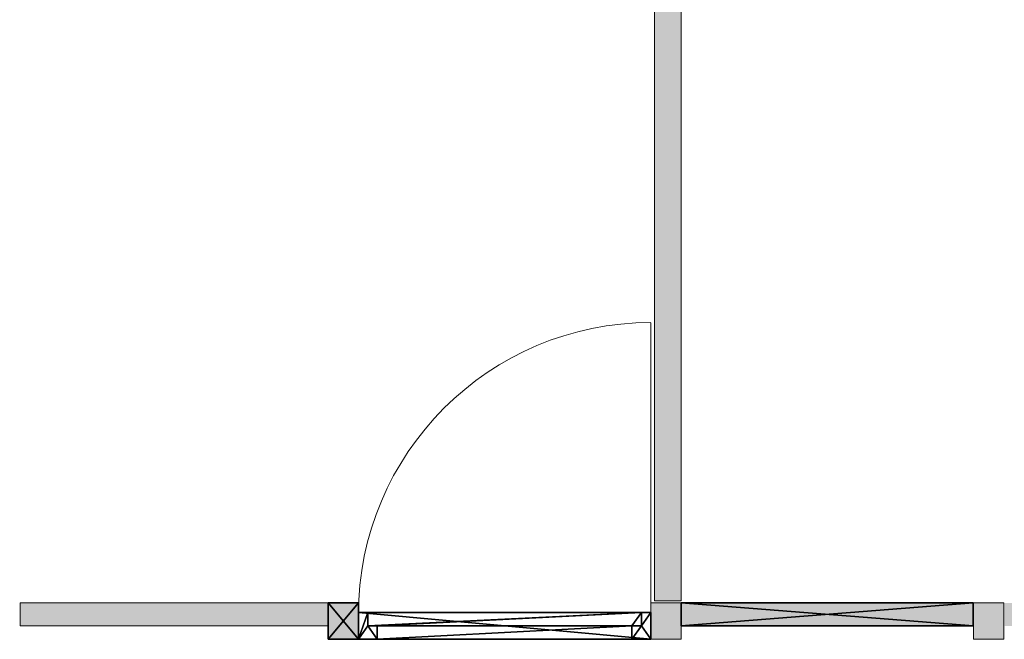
# Model space of a CAD drawing. Header units: inches. Extents: x 15 to 546804, y -66 to 267312.
# Tile 456 of 478: x 464664 to 468323, y 134213 to 136516. Entities that reach past the tile are written whole.
import ezdxf

# ---------------------------------------------------------------- set-up
doc = ezdxf.new("R2010")
doc.units = ezdxf.units.IN
doc.header["$MEASUREMENT"] = 0

msp = doc.modelspace()

# ---------------------------------------------------------------- hatches: boundary and pattern name
at = {"lineweight": 20}
h = msp.add_hatch(color=7, dxfattribs=at)
h.dxf.hatch_style = 1
h.paths.add_polyline_path([(467022.6, 134355.7), (467122.6, 134355.7), (467122.6, 140205.7), (467022.6, 140205.7)])
h = msp.add_hatch(color=7, dxfattribs=at)
h.dxf.hatch_style = 1
h.paths.add_polyline_path([(465809.9, 134348.2), (464665.9, 134348.2), (464665.9, 134263.2), (465809.9, 134263.2)])
h.paths.add_polyline_path([(464548.4, 134348.2), (463463.6, 134348.2), (463463.6, 134263.2), (464548.4, 134263.2)])
h.paths.add_polyline_path([(465922.7, 134348.2), (465809.9, 134348.2), (465809.9, 134213.2), (465922.7, 134213.2)])
h.paths.add_polyline_path([(463463.6, 134348.2), (463350.7, 134348.2), (463350.7, 134272.7), (463350.7, 134213.2), (463463.6, 134213.2)])
h = msp.add_hatch(color=7, dxfattribs=at)
h.dxf.hatch_style = 1
h.paths.add_polyline_path([(467121.9, 134348.2), (467009.1, 134348.2), (467009.1, 134213.2), (467121.9, 134213.2)])
h.paths.add_polyline_path([(468206.8, 134348.2), (467121.9, 134348.2), (467121.9, 134263.2), (468206.8, 134263.2)])
h.paths.add_polyline_path([(468321.1, 134348.2), (468208.3, 134348.2), (468208.3, 134213.2), (468321.1, 134213.2)])
h.paths.add_polyline_path([(469407.6, 134348.2), (468324.3, 134348.2), (468324.3, 134263.2), (469407.6, 134263.2)])
h.paths.add_polyline_path([(469518.8, 134313.2), (469520.4, 134348.2), (469409.1, 134348.2), (469409.1, 134263.2), (469407.6, 134213.2), (469518.8, 134213.2)])

# ---------------------------------------------------------------- linework, layer by layer
at = {"color": 7, "lineweight": 20}
for p, q in [((467022.6, 140205.7, 300), (467022.6, 134355.7, 300)), ((467022.6, 140205.7, 3500), (467022.6, 134355.7, 3500)), ((467022.6, 140205.7, 300), (467022.6, 134355.7, 300)), ((467122.6, 134355.7, 300), (467122.6, 140205.7, 300)), ((467122.6, 134355.7, 3500), (467122.6, 140205.7, 3500)), ((467122.6, 134355.7, 300), (467122.6, 140205.7, 300)), ((467009.1, 134303.2, 4100), (467009.1, 135389.6, 4100)), ((464665.9, 134348.2, 6180), (465809.9, 134348.2, 6180)), ((464665.9, 134263.2, 6180), (464665.9, 134348.2, 6180)), ((464665.9, 134348.2, 3800), (464665.9, 134348.2, 6180)), ((464665.9, 134263.2, 3800), (464665.9, 134348.2, 3800)), ((464665.9, 134348.2, 3800), (465809.9, 134348.2, 3800)), ((464665.9, 134263.2, 6180), (464665.9, 134348.2, 6180)), ((464665.9, 134348.2, 6180), (465809.9, 134348.2, 6180)), ((464665.9, 134263.2, 6200), (464665.9, 134348.2, 6200)), ((464665.9, 134348.2, 6200), (465809.9, 134348.2, 6200)), ((464665.9, 134348.2, 6200), (464665.9, 134348.2, 6180)), ((464665.9, 134263.2, 6430), (464665.9, 134348.2, 6430)), ((464665.9, 134348.2, 6430), (465809.9, 134348.2, 6430)), ((464665.9, 134263.2, 6500), (464665.9, 134348.2, 6500)), ((464665.9, 134348.2, 6500), (465809.9, 134348.2, 6500)), ((464665.9, 134348.2, 6500), (464665.9, 134348.2, 6430)), ((465750.7, 134348.2, 3800), (465750.7, 134348.2, 6180)), ((465750.7, 134348.2, 6200), (465750.7, 134348.2, 6180)), ((465750.7, 134348.2, 6500), (465750.7, 134348.2, 6430)), ((467009.1, 134348.2, 3500), (467121.9, 134348.2, 3500)), ((467009.1, 134213.2, 3500), (467009.1, 134348.2, 3500)), ((467009.1, 134348.2, 300), (467009.1, 134348.2, 3500)), ((467009.1, 134213.2, 300), (467009.1, 134348.2, 300)), ((467009.1, 134348.2, 300), (467121.9, 134348.2, 300)), ((467022.6, 134355.7, 300), (467122.6, 134355.7, 300)), ((467022.6, 134355.7, 3500), (467122.6, 134355.7, 3500)), ((467022.6, 134355.7, 300), (467022.6, 134355.7, 3500)), ((467022.6, 134355.7, 300), (467122.6, 134355.7, 300)), ((467121.9, 134348.2, 3500), (467121.9, 134213.2, 3500)), ((467121.9, 134348.2, 300), (467121.9, 134213.2, 300)), ((467121.9, 134348.2, 300), (467121.9, 134348.2, 3500)), ((467122.6, 134355.7, 300), (467122.6, 134355.7, 3500)), ((468208.3, 134348.2, 3500), (468321.1, 134348.2, 3500)), ((468208.3, 134213.2, 3500), (468208.3, 134348.2, 3500)), ((468208.3, 134348.2, 300), (468208.3, 134348.2, 3500)), ((468208.3, 134213.2, 300), (468208.3, 134348.2, 300)), ((468208.3, 134348.2, 300), (468321.1, 134348.2, 300)), ((468321.1, 134348.2, 3500), (468321.1, 134213.2, 3500)), ((468321.1, 134348.2, 300), (468321.1, 134213.2, 300)), ((468321.1, 134348.2, 300), (468321.1, 134348.2, 3500)), ((465809.9, 134263.2, 6180), (464665.9, 134263.2, 6180)), ((464665.9, 134263.2, 3800), (464665.9, 134263.2, 6180)), ((465809.9, 134263.2, 3800), (464665.9, 134263.2, 3800)), ((465809.9, 134263.2, 6180), (464665.9, 134263.2, 6180)), ((465809.9, 134263.2, 6200), (464665.9, 134263.2, 6200)), ((464665.9, 134263.2, 6200), (464665.9, 134263.2, 6180)), ((465809.9, 134263.2, 6430), (464665.9, 134263.2, 6430)), ((465809.9, 134263.2, 6500), (464665.9, 134263.2, 6500)), ((464665.9, 134263.2, 6500), (464665.9, 134263.2, 6430)), ((465750.7, 134263.2, 3800), (465750.7, 134263.2, 6180)), ((465750.7, 134263.2, 6200), (465750.7, 134263.2, 6180)), ((465750.7, 134263.2, 6500), (465750.7, 134263.2, 6430)), ((467121.9, 134213.2, 3500), (467009.1, 134213.2, 3500)), ((467009.1, 134213.2, 300), (467009.1, 134213.2, 3500)), ((467121.9, 134213.2, 300), (467009.1, 134213.2, 300)), ((467121.9, 134213.2, 300), (467121.9, 134213.2, 3500)), ((468321.1, 134213.2, 3500), (468208.3, 134213.2, 3500)), ((468208.3, 134213.2, 300), (468208.3, 134213.2, 3500)), ((468321.1, 134213.2, 300), (468208.3, 134213.2, 300)), ((468321.1, 134213.2, 300), (468321.1, 134213.2, 3500))]:
    msp.add_line(p, q, dxfattribs=at)
at = {"color": 7}
for p, q in [((465809.9, 134348.2, 9630), (465922.7, 134348.2, 9630)), ((465809.9, 134213.2, 9630), (465809.9, 134348.2, 9630)), ((465809.9, 134348.2, 6430), (465809.9, 134348.2, 9630)), ((465809.9, 134213.2, 6430), (465809.9, 134348.2, 6430)), ((465809.9, 134348.2, 6430), (465922.7, 134348.2, 6430)), ((465922.7, 134348.2, 9630), (465922.7, 134213.2, 9630)), ((465922.7, 134348.2, 6430), (465922.7, 134213.2, 6430)), ((465922.7, 134348.2, 6430), (465922.7, 134348.2, 9630)), ((467121.9, 134263.2, 2930), (467121.9, 134348.2, 2930)), ((467121.9, 134348.2, 2930), (468206.8, 134348.2, 2930)), ((467121.9, 134263.2, 3000), (467121.9, 134348.2, 3000)), ((467121.9, 134348.2, 3000), (468206.8, 134348.2, 3000)), ((467121.9, 134348.2, 3000), (467121.9, 134348.2, 2930)), ((467121.9, 134263.2, 2680), (467121.9, 134348.2, 2680)), ((467121.9, 134348.2, 2680), (468206.8, 134348.2, 2680)), ((467121.9, 134263.2, 2700), (467121.9, 134348.2, 2700)), ((467121.9, 134348.2, 2700), (468206.8, 134348.2, 2700)), ((467121.9, 134348.2, 2700), (467121.9, 134348.2, 2680)), ((467121.9, 134348.2, 2680), (468206.8, 134348.2, 2680)), ((467121.9, 134263.2, 2680), (467121.9, 134348.2, 2680)), ((467121.9, 134348.2, 300), (467121.9, 134348.2, 2680)), ((467121.9, 134263.2, 300), (467121.9, 134348.2, 300)), ((467121.9, 134348.2, 300), (468206.8, 134348.2, 300)), ((468206.8, 134348.2, 2930), (468206.8, 134263.2, 2930)), ((468206.8, 134348.2, 3000), (468206.8, 134263.2, 3000)), ((468206.8, 134348.2, 3000), (468206.8, 134348.2, 2930)), ((468206.8, 134348.2, 2680), (468206.8, 134263.2, 2680)), ((468206.8, 134348.2, 2700), (468206.8, 134263.2, 2700)), ((468206.8, 134348.2, 2700), (468206.8, 134348.2, 2680)), ((468206.8, 134348.2, 2680), (468206.8, 134263.2, 2680)), ((468206.8, 134348.2, 300), (468206.8, 134348.2, 2680)), ((468206.8, 134348.2, 300), (468206.8, 134263.2, 300)), ((465957.7, 134313.2, 6430), (465922.7, 134313.2, 6430)), ((465922.7, 134313.2, 6430), (465922.7, 134313.2, 6500)), ((465922.7, 134313.2, 6500), (467009.1, 134313.2, 6500)), ((465922.7, 134213.2, 6430), (465922.7, 134313.2, 6430)), ((465922.7, 134213.2, 6500), (465922.7, 134313.2, 6500)), ((465957.7, 134263.2, 6430), (465957.7, 134313.2, 6430)), ((465957.7, 134313.2, 6430), (465957.7, 134313.2, 6465)), ((465957.7, 134313.2, 6465), (466974.1, 134313.2, 6465)), ((465957.7, 134263.2, 6465), (465957.7, 134313.2, 6465)), ((467009.1, 134313.2, 6430), (466974.1, 134313.2, 6430)), ((466974.1, 134263.2, 6430), (466974.1, 134313.2, 6430)), ((466974.1, 134313.2, 6465), (466974.1, 134313.2, 6430)), ((466974.1, 134263.2, 6465), (466974.1, 134313.2, 6465)), ((467009.1, 134313.2, 6500), (467009.1, 134313.2, 6430)), ((467009.1, 134213.2, 6430), (467009.1, 134313.2, 6430)), ((467009.1, 134213.2, 6500), (467009.1, 134313.2, 6500)), ((465957.7, 134263.2, 6430), (465957.7, 134263.2, 6465)), ((465992.7, 134263.2, 6430), (465957.7, 134263.2, 6430)), ((465992.7, 134263.2, 6465), (465957.7, 134263.2, 6465)), ((465992.7, 134213.2, 6430), (465992.7, 134263.2, 6430)), ((465992.7, 134263.2, 6430), (466939.1, 134263.2, 6430)), ((465992.7, 134263.2, 6465), (466939.1, 134263.2, 6465)), ((465992.7, 134263.2, 6430), (465992.7, 134263.2, 6465)), ((466939.1, 134213.2, 6430), (466939.1, 134263.2, 6430)), ((466939.1, 134263.2, 6430), (466974.1, 134263.2, 6430)), ((466939.1, 134263.2, 6465), (466974.1, 134263.2, 6465)), ((466939.1, 134263.2, 6430), (466939.1, 134263.2, 6465)), ((466974.1, 134263.2, 6465), (466974.1, 134263.2, 6430)), ((468206.8, 134263.2, 2930), (467121.9, 134263.2, 2930)), ((468206.8, 134263.2, 3000), (467121.9, 134263.2, 3000)), ((467121.9, 134263.2, 3000), (467121.9, 134263.2, 2930)), ((468206.8, 134263.2, 2680), (467121.9, 134263.2, 2680)), ((468206.8, 134263.2, 2700), (467121.9, 134263.2, 2700)), ((467121.9, 134263.2, 2700), (467121.9, 134263.2, 2680)), ((468206.8, 134263.2, 2680), (467121.9, 134263.2, 2680)), ((467121.9, 134263.2, 300), (467121.9, 134263.2, 2680)), ((468206.8, 134263.2, 300), (467121.9, 134263.2, 300)), ((468206.8, 134263.2, 3000), (468206.8, 134263.2, 2930)), ((468206.8, 134263.2, 2700), (468206.8, 134263.2, 2680)), ((468206.8, 134263.2, 300), (468206.8, 134263.2, 2680)), ((465922.7, 134213.2, 9630), (465809.9, 134213.2, 9630)), ((465809.9, 134213.2, 6430), (465809.9, 134213.2, 9630)), ((465922.7, 134213.2, 6430), (465809.9, 134213.2, 6430)), ((465922.7, 134213.2, 6430), (465922.7, 134213.2, 9630)), ((465992.7, 134213.2, 6430), (465922.7, 134213.2, 6430)), ((465922.7, 134213.2, 6430), (465922.7, 134213.2, 6500)), ((465922.7, 134213.2, 6500), (467009.1, 134213.2, 6500)), ((465992.7, 134213.2, 6430), (466939.1, 134213.2, 6430)), ((467009.1, 134213.2, 6430), (466939.1, 134213.2, 6430)), ((467009.1, 134213.2, 6500), (467009.1, 134213.2, 6430))]:
    msp.add_line(p, q, dxfattribs=at)
at = {"color": 7, "lineweight": 20, "extrusion": (0, 0, -1)}
msp.add_ellipse((467009.1, 134303.2, 4100), major_axis=(0, 1087.1), ratio=0.999391, start_param=-1.570796, end_param=0, dxfattribs=at)
at = {"color": 7, "lineweight": 20, "invisible_edges": 1}
for points in [[(467122.6, 140205.7, 300), (467022.6, 134355.7, 300), (467022.6, 140205.7, 300)], [(467022.6, 134355.7, 300), (467122.6, 140205.7, 300), (467122.6, 134355.7, 300)], [(467122.6, 134355.7, 3500), (467022.6, 140205.7, 3500), (467022.6, 134355.7, 3500)], [(467022.6, 140205.7, 3500), (467122.6, 134355.7, 3500), (467122.6, 140205.7, 3500)], [(467022.6, 140205.7, 3500), (467022.6, 134355.7, 300), (467022.6, 134355.7, 3500)], [(467022.6, 134355.7, 300), (467022.6, 140205.7, 3500), (467022.6, 140205.7, 300)], [(467122.6, 140205.7, 300), (467122.6, 134355.7, 3500), (467122.6, 134355.7, 300)], [(467122.6, 134355.7, 3500), (467122.6, 140205.7, 300), (467122.6, 140205.7, 3500)], [(464665.9, 134348.2, 6500), (464665.9, 134263.2, 6430), (464665.9, 134263.2, 6500)], [(464665.9, 134263.2, 6430), (464665.9, 134348.2, 6500), (464665.9, 134348.2, 6430)], [(464665.9, 134348.2, 6500), (465750.7, 134348.2, 6430), (464665.9, 134348.2, 6430)], [(465750.7, 134348.2, 6430), (464665.9, 134348.2, 6500), (465750.7, 134348.2, 6500)], [(464665.9, 134348.2, 6200), (464665.9, 134263.2, 6180), (464665.9, 134263.2, 6200)], [(464665.9, 134263.2, 6180), (464665.9, 134348.2, 6200), (464665.9, 134348.2, 6180)], [(464665.9, 134348.2, 6200), (465750.7, 134348.2, 6180), (464665.9, 134348.2, 6180)], [(465750.7, 134348.2, 6180), (464665.9, 134348.2, 6200), (465750.7, 134348.2, 6200)], [(464665.9, 134348.2, 6180), (465750.7, 134348.2, 3800), (464665.9, 134348.2, 3800)], [(465750.7, 134348.2, 3800), (464665.9, 134348.2, 6180), (465750.7, 134348.2, 6180)], [(464665.9, 134348.2, 6180), (464665.9, 134263.2, 3800), (464665.9, 134263.2, 6180)], [(464665.9, 134263.2, 3800), (464665.9, 134348.2, 6180), (464665.9, 134348.2, 3800)], [(467121.9, 134348.2, 300), (467009.1, 134213.2, 300), (467009.1, 134348.2, 300)], [(467009.1, 134213.2, 300), (467121.9, 134348.2, 300), (467121.9, 134213.2, 300)], [(467009.1, 134348.2, 3500), (467121.9, 134348.2, 300), (467009.1, 134348.2, 300)], [(467121.9, 134348.2, 300), (467009.1, 134348.2, 3500), (467121.9, 134348.2, 3500)], [(467009.1, 134348.2, 3500), (467009.1, 134213.2, 300), (467009.1, 134213.2, 3500)], [(467009.1, 134213.2, 300), (467009.1, 134348.2, 3500), (467009.1, 134348.2, 300)], [(467121.9, 134213.2, 3500), (467009.1, 134348.2, 3500), (467009.1, 134213.2, 3500)], [(467009.1, 134348.2, 3500), (467121.9, 134213.2, 3500), (467121.9, 134348.2, 3500)], [(467122.6, 134355.7, 3500), (467022.6, 134355.7, 300), (467122.6, 134355.7, 300)], [(467022.6, 134355.7, 300), (467122.6, 134355.7, 3500), (467022.6, 134355.7, 3500)], [(467121.9, 134348.2, 300), (467121.9, 134213.2, 3500), (467121.9, 134213.2, 300)], [(467121.9, 134213.2, 3500), (467121.9, 134348.2, 300), (467121.9, 134348.2, 3500)], [(468321.1, 134348.2, 300), (468208.3, 134213.2, 300), (468208.3, 134348.2, 300)], [(468208.3, 134213.2, 300), (468321.1, 134348.2, 300), (468321.1, 134213.2, 300)], [(468208.3, 134348.2, 3500), (468321.1, 134348.2, 300), (468208.3, 134348.2, 300)], [(468321.1, 134348.2, 300), (468208.3, 134348.2, 3500), (468321.1, 134348.2, 3500)], [(468208.3, 134348.2, 3500), (468208.3, 134213.2, 300), (468208.3, 134213.2, 3500)], [(468208.3, 134213.2, 300), (468208.3, 134348.2, 3500), (468208.3, 134348.2, 300)], [(468321.1, 134213.2, 3500), (468208.3, 134348.2, 3500), (468208.3, 134213.2, 3500)], [(468208.3, 134348.2, 3500), (468321.1, 134213.2, 3500), (468321.1, 134348.2, 3500)], [(468321.1, 134348.2, 300), (468321.1, 134213.2, 3500), (468321.1, 134213.2, 300)], [(468321.1, 134213.2, 3500), (468321.1, 134348.2, 300), (468321.1, 134348.2, 3500)], [(465750.7, 134263.2, 6500), (464665.9, 134263.2, 6430), (465750.7, 134263.2, 6430)], [(464665.9, 134263.2, 6430), (465750.7, 134263.2, 6500), (464665.9, 134263.2, 6500)], [(465750.7, 134263.2, 6200), (464665.9, 134263.2, 6180), (465750.7, 134263.2, 6180)], [(464665.9, 134263.2, 6180), (465750.7, 134263.2, 6200), (464665.9, 134263.2, 6200)], [(465750.7, 134263.2, 6180), (464665.9, 134263.2, 3800), (465750.7, 134263.2, 3800)], [(464665.9, 134263.2, 3800), (465750.7, 134263.2, 6180), (464665.9, 134263.2, 6180)], [(467121.9, 134213.2, 3500), (467009.1, 134213.2, 300), (467121.9, 134213.2, 300)], [(467009.1, 134213.2, 300), (467121.9, 134213.2, 3500), (467009.1, 134213.2, 3500)], [(468321.1, 134213.2, 3500), (468208.3, 134213.2, 300), (468321.1, 134213.2, 300)], [(468208.3, 134213.2, 300), (468321.1, 134213.2, 3500), (468208.3, 134213.2, 3500)]]:
    msp.add_3dface(points, dxfattribs=at)

# ---------------------------------------------------------------- meshes
at = {"color": 7}
mesh = msp.add_polyface(dxfattribs=at)
corners = [(465922.7, 134213.2, 9630), (465809.9, 134348.2, 9630), (465809.9, 134213.2, 9630), (465922.7, 134348.2, 9630)]
mesh.append_faces([[corners[k] for k in face] for face in [(0, 1, 2), (1, 0, 3)]], dxfattribs={"vtx0": -1, "color": 7})
mesh = msp.add_polyface(dxfattribs=at)
corners = [(465809.9, 134348.2, 9630), (465809.9, 134213.2, 6430), (465809.9, 134213.2, 9630), (465809.9, 134348.2, 6430)]
mesh.append_faces([[corners[k] for k in face] for face in [(0, 1, 2), (1, 0, 3)]], dxfattribs={"vtx0": -1, "color": 7})
mesh = msp.add_polyface(dxfattribs=at)
corners = [(465809.9, 134348.2, 9630), (465922.7, 134348.2, 6430), (465809.9, 134348.2, 6430), (465922.7, 134348.2, 9630)]
mesh.append_faces([[corners[k] for k in face] for face in [(0, 1, 2), (1, 0, 3)]], dxfattribs={"vtx0": -1, "color": 7})
mesh = msp.add_polyface(dxfattribs=at)
corners = [(465922.7, 134348.2, 6430), (465809.9, 134213.2, 6430), (465809.9, 134348.2, 6430), (465922.7, 134213.2, 6430)]
mesh.append_faces([[corners[k] for k in face] for face in [(0, 1, 2), (1, 0, 3)]], dxfattribs={"vtx0": -1, "color": 7})
mesh = msp.add_polyface(dxfattribs=at)
corners = [(465922.7, 134348.2, 6430), (465922.7, 134213.2, 9630), (465922.7, 134213.2, 6430), (465922.7, 134348.2, 9630)]
mesh.append_faces([[corners[k] for k in face] for face in [(0, 1, 2), (1, 0, 3)]], dxfattribs={"vtx0": -1, "color": 7})
mesh = msp.add_polyface(dxfattribs=at)
corners = [(468206.8, 134348.2, 2930), (467121.9, 134263.2, 2930), (467121.9, 134348.2, 2930), (468206.8, 134263.2, 2930)]
mesh.append_faces([[corners[k] for k in face] for face in [(0, 1, 2), (1, 0, 3)]], dxfattribs={"vtx0": -1, "color": 7})
mesh = msp.add_polyface(dxfattribs=at)
corners = [(468206.8, 134263.2, 3000), (467121.9, 134348.2, 3000), (467121.9, 134263.2, 3000), (468206.8, 134348.2, 3000)]
mesh.append_faces([[corners[k] for k in face] for face in [(0, 1, 2), (1, 0, 3)]], dxfattribs={"vtx0": -1, "color": 7})
mesh = msp.add_polyface(dxfattribs=at)
corners = [(467121.9, 134348.2, 3000), (468206.8, 134348.2, 2930), (467121.9, 134348.2, 2930), (468206.8, 134348.2, 3000)]
mesh.append_faces([[corners[k] for k in face] for face in [(0, 1, 2), (1, 0, 3)]], dxfattribs={"vtx0": -1, "color": 7})
mesh = msp.add_polyface(dxfattribs=at)
corners = [(467121.9, 134348.2, 3000), (467121.9, 134263.2, 2930), (467121.9, 134263.2, 3000), (467121.9, 134348.2, 2930)]
mesh.append_faces([[corners[k] for k in face] for face in [(0, 1, 2), (1, 0, 3)]], dxfattribs={"vtx0": -1, "color": 7})
mesh = msp.add_polyface(dxfattribs=at)
corners = [(468206.8, 134348.2, 2680), (467121.9, 134263.2, 2680), (467121.9, 134348.2, 2680), (468206.8, 134263.2, 2680)]
mesh.append_faces([[corners[k] for k in face] for face in [(0, 1, 2), (1, 0, 3)]], dxfattribs={"vtx0": -1, "color": 7})
mesh = msp.add_polyface(dxfattribs=at)
corners = [(468206.8, 134263.2, 2700), (467121.9, 134348.2, 2700), (467121.9, 134263.2, 2700), (468206.8, 134348.2, 2700)]
mesh.append_faces([[corners[k] for k in face] for face in [(0, 1, 2), (1, 0, 3)]], dxfattribs={"vtx0": -1, "color": 7})
mesh = msp.add_polyface(dxfattribs=at)
corners = [(467121.9, 134348.2, 2700), (468206.8, 134348.2, 2680), (467121.9, 134348.2, 2680), (468206.8, 134348.2, 2700)]
mesh.append_faces([[corners[k] for k in face] for face in [(0, 1, 2), (1, 0, 3)]], dxfattribs={"vtx0": -1, "color": 7})
mesh = msp.add_polyface(dxfattribs=at)
corners = [(467121.9, 134348.2, 2700), (467121.9, 134263.2, 2680), (467121.9, 134263.2, 2700), (467121.9, 134348.2, 2680)]
mesh.append_faces([[corners[k] for k in face] for face in [(0, 1, 2), (1, 0, 3)]], dxfattribs={"vtx0": -1, "color": 7})
mesh = msp.add_polyface(dxfattribs=at)
corners = [(468206.8, 134263.2, 2680), (467121.9, 134348.2, 2680), (467121.9, 134263.2, 2680), (468206.8, 134348.2, 2680)]
mesh.append_faces([[corners[k] for k in face] for face in [(0, 1, 2), (1, 0, 3)]], dxfattribs={"vtx0": -1, "color": 7})
mesh = msp.add_polyface(dxfattribs=at)
corners = [(467121.9, 134348.2, 2680), (467121.9, 134263.2, 300), (467121.9, 134263.2, 2680), (467121.9, 134348.2, 300)]
mesh.append_faces([[corners[k] for k in face] for face in [(0, 1, 2), (1, 0, 3)]], dxfattribs={"vtx0": -1, "color": 7})
mesh = msp.add_polyface(dxfattribs=at)
corners = [(467121.9, 134348.2, 2680), (468206.8, 134348.2, 300), (467121.9, 134348.2, 300), (468206.8, 134348.2, 2680)]
mesh.append_faces([[corners[k] for k in face] for face in [(0, 1, 2), (1, 0, 3)]], dxfattribs={"vtx0": -1, "color": 7})
mesh = msp.add_polyface(dxfattribs=at)
corners = [(468206.8, 134348.2, 300), (467121.9, 134263.2, 300), (467121.9, 134348.2, 300), (468206.8, 134263.2, 300)]
mesh.append_faces([[corners[k] for k in face] for face in [(0, 1, 2), (1, 0, 3)]], dxfattribs={"vtx0": -1, "color": 7})
mesh = msp.add_polyface(dxfattribs=at)
corners = [(468206.8, 134348.2, 2930), (468206.8, 134263.2, 3000), (468206.8, 134263.2, 2930), (468206.8, 134348.2, 3000)]
mesh.append_faces([[corners[k] for k in face] for face in [(0, 1, 2), (1, 0, 3)]], dxfattribs={"vtx0": -1, "color": 7})
mesh = msp.add_polyface(dxfattribs=at)
corners = [(468206.8, 134348.2, 2680), (468206.8, 134263.2, 2700), (468206.8, 134263.2, 2680), (468206.8, 134348.2, 2700)]
mesh.append_faces([[corners[k] for k in face] for face in [(0, 1, 2), (1, 0, 3)]], dxfattribs={"vtx0": -1, "color": 7})
mesh = msp.add_polyface(dxfattribs=at)
corners = [(468206.8, 134348.2, 300), (468206.8, 134263.2, 2680), (468206.8, 134263.2, 300), (468206.8, 134348.2, 2680)]
mesh.append_faces([[corners[k] for k in face] for face in [(0, 1, 2), (1, 0, 3)]], dxfattribs={"vtx0": -1, "color": 7})
mesh = msp.add_polyface(dxfattribs=at)
corners = [(465922.7, 134313.2, 6500), (465957.7, 134313.2, 6430), (465922.7, 134313.2, 6430), (465957.7, 134313.2, 6465), (466974.1, 134313.2, 6465), (467009.1, 134313.2, 6430), (466974.1, 134313.2, 6430), (467009.1, 134313.2, 6500)]
mesh.append_faces([[corners[k] for k in face] for face in [(0, 1, 2), (4, 5, 6)]], dxfattribs={"vtx0": -1, "color": 7})
mesh.append_faces([[corners[k] for k in face] for face in [(1, 0, 3), (3, 0, 4), (5, 4, 7), (7, 4, 0)]], dxfattribs={"vtx0": -1, "vtx1": -1, "color": 7})
mesh = msp.add_polyface(dxfattribs=at)
corners = [(465957.7, 134313.2, 6430), (465922.7, 134213.2, 6430), (465922.7, 134313.2, 6430), (465957.7, 134263.2, 6430), (465992.7, 134213.2, 6430), (465992.7, 134263.2, 6430)]
mesh.append_faces([[corners[k] for k in face] for face in [(0, 1, 2), (4, 3, 5)]], dxfattribs={"vtx0": -1, "color": 7})
mesh.append_faces([[corners[k] for k in face] for face in [(1, 3, 4)]], dxfattribs={"vtx0": -1, "vtx1": -1, "color": 7})
mesh.append_faces([[corners[k] for k in face] for face in [(1, 0, 3)]], dxfattribs={"vtx0": -1, "vtx2": -1, "color": 7})
mesh = msp.add_polyface(dxfattribs=at)
corners = [(465922.7, 134313.2, 6500), (465922.7, 134213.2, 6430), (465922.7, 134213.2, 6500), (465922.7, 134313.2, 6430)]
mesh.append_faces([[corners[k] for k in face] for face in [(0, 1, 2), (1, 0, 3)]], dxfattribs={"vtx0": -1, "color": 7})
mesh = msp.add_polyface(dxfattribs=at)
corners = [(467009.1, 134213.2, 6500), (465922.7, 134313.2, 6500), (465922.7, 134213.2, 6500), (467009.1, 134313.2, 6500)]
mesh.append_faces([[corners[k] for k in face] for face in [(0, 1, 2), (1, 0, 3)]], dxfattribs={"vtx0": -1, "color": 7})
mesh = msp.add_polyface(dxfattribs=at)
corners = [(465957.7, 134313.2, 6430), (465957.7, 134263.2, 6465), (465957.7, 134263.2, 6430), (465957.7, 134313.2, 6465)]
mesh.append_faces([[corners[k] for k in face] for face in [(0, 1, 2), (1, 0, 3)]], dxfattribs={"vtx0": -1, "color": 7})
mesh = msp.add_polyface(dxfattribs=at)
corners = [(466974.1, 134313.2, 6465), (465957.7, 134263.2, 6465), (465957.7, 134313.2, 6465), (465992.7, 134263.2, 6465), (466939.1, 134263.2, 6465), (466974.1, 134263.2, 6465)]
mesh.append_faces([[corners[k] for k in face] for face in [(0, 1, 2), (4, 0, 5)]], dxfattribs={"vtx0": -1, "color": 7})
mesh.append_faces([[corners[k] for k in face] for face in [(1, 0, 3), (3, 0, 4)]], dxfattribs={"vtx0": -1, "vtx1": -1, "color": 7})
mesh = msp.add_polyface(dxfattribs=at)
corners = [(467009.1, 134313.2, 6430), (466974.1, 134263.2, 6430), (466974.1, 134313.2, 6430), (466939.1, 134213.2, 6430), (466939.1, 134263.2, 6430), (467009.1, 134213.2, 6430)]
mesh.append_faces([[corners[k] for k in face] for face in [(0, 1, 2), (1, 3, 4)]], dxfattribs={"vtx0": -1, "color": 7})
mesh.append_faces([[corners[k] for k in face] for face in [(3, 1, 5), (5, 1, 0)]], dxfattribs={"vtx0": -1, "vtx1": -1, "color": 7})
mesh = msp.add_polyface(dxfattribs=at)
corners = [(466974.1, 134313.2, 6465), (466974.1, 134263.2, 6430), (466974.1, 134263.2, 6465), (466974.1, 134313.2, 6430)]
mesh.append_faces([[corners[k] for k in face] for face in [(0, 1, 2), (1, 0, 3)]], dxfattribs={"vtx0": -1, "color": 7})
mesh = msp.add_polyface(dxfattribs=at)
corners = [(467009.1, 134313.2, 6430), (467009.1, 134213.2, 6500), (467009.1, 134213.2, 6430), (467009.1, 134313.2, 6500)]
mesh.append_faces([[corners[k] for k in face] for face in [(0, 1, 2), (1, 0, 3)]], dxfattribs={"vtx0": -1, "color": 7})
mesh = msp.add_polyface(dxfattribs=at)
corners = [(465957.7, 134263.2, 6465), (465992.7, 134263.2, 6430), (465957.7, 134263.2, 6430), (465992.7, 134263.2, 6465)]
mesh.append_faces([[corners[k] for k in face] for face in [(0, 1, 2), (1, 0, 3)]], dxfattribs={"vtx0": -1, "color": 7})
mesh = msp.add_polyface(dxfattribs=at)
corners = [(466939.1, 134263.2, 6430), (465992.7, 134213.2, 6430), (465992.7, 134263.2, 6430), (466939.1, 134213.2, 6430)]
mesh.append_faces([[corners[k] for k in face] for face in [(0, 1, 2), (1, 0, 3)]], dxfattribs={"vtx0": -1, "color": 7})
mesh = msp.add_polyface(dxfattribs=at)
corners = [(465992.7, 134263.2, 6430), (466939.1, 134263.2, 6465), (466939.1, 134263.2, 6430), (465992.7, 134263.2, 6465)]
mesh.append_faces([[corners[k] for k in face] for face in [(0, 1, 2), (1, 0, 3)]], dxfattribs={"vtx0": -1, "color": 7})
mesh = msp.add_polyface(dxfattribs=at)
corners = [(466939.1, 134263.2, 6465), (466974.1, 134263.2, 6430), (466939.1, 134263.2, 6430), (466974.1, 134263.2, 6465)]
mesh.append_faces([[corners[k] for k in face] for face in [(0, 1, 2), (1, 0, 3)]], dxfattribs={"vtx0": -1, "color": 7})
mesh = msp.add_polyface(dxfattribs=at)
corners = [(468206.8, 134263.2, 3000), (467121.9, 134263.2, 2930), (468206.8, 134263.2, 2930), (467121.9, 134263.2, 3000)]
mesh.append_faces([[corners[k] for k in face] for face in [(0, 1, 2), (1, 0, 3)]], dxfattribs={"vtx0": -1, "color": 7})
mesh = msp.add_polyface(dxfattribs=at)
corners = [(468206.8, 134263.2, 2700), (467121.9, 134263.2, 2680), (468206.8, 134263.2, 2680), (467121.9, 134263.2, 2700)]
mesh.append_faces([[corners[k] for k in face] for face in [(0, 1, 2), (1, 0, 3)]], dxfattribs={"vtx0": -1, "color": 7})
mesh = msp.add_polyface(dxfattribs=at)
corners = [(468206.8, 134263.2, 2680), (467121.9, 134263.2, 300), (468206.8, 134263.2, 300), (467121.9, 134263.2, 2680)]
mesh.append_faces([[corners[k] for k in face] for face in [(0, 1, 2), (1, 0, 3)]], dxfattribs={"vtx0": -1, "color": 7})
mesh = msp.add_polyface(dxfattribs=at)
corners = [(465922.7, 134213.2, 9630), (465809.9, 134213.2, 6430), (465922.7, 134213.2, 6430), (465809.9, 134213.2, 9630)]
mesh.append_faces([[corners[k] for k in face] for face in [(0, 1, 2), (1, 0, 3)]], dxfattribs={"vtx0": -1, "color": 7})
mesh = msp.add_polyface(dxfattribs=at)
corners = [(467009.1, 134213.2, 6500), (466939.1, 134213.2, 6430), (467009.1, 134213.2, 6430), (465992.7, 134213.2, 6430), (465922.7, 134213.2, 6430), (465922.7, 134213.2, 6500)]
mesh.append_faces([[corners[k] for k in face] for face in [(0, 1, 2), (4, 0, 5)]], dxfattribs={"vtx0": -1, "color": 7})
mesh.append_faces([[corners[k] for k in face] for face in [(1, 0, 3), (3, 0, 4)]], dxfattribs={"vtx0": -1, "vtx1": -1, "color": 7})

doc.saveas('drawing.dxf')
